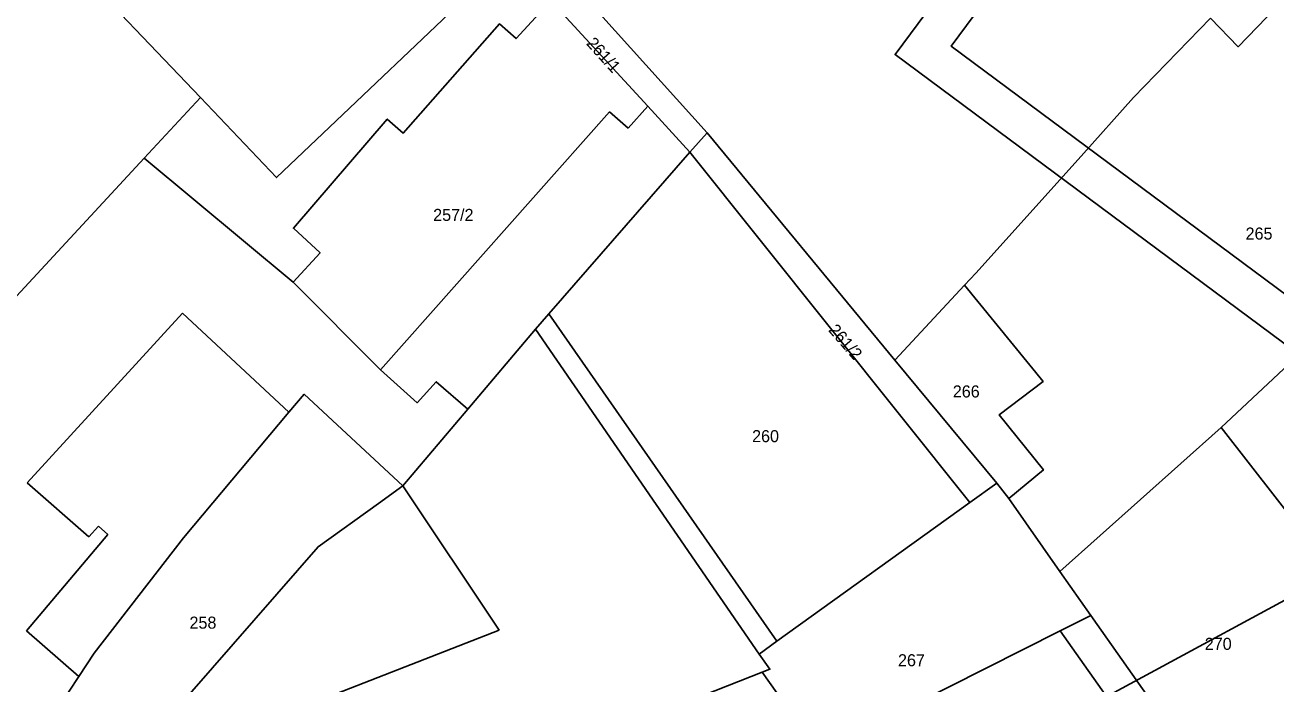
# Model space of a CAD drawing. Extents: x -601580 to 4, y -1204314 to 4.
# Drawn here: x -600546.7 to -600468.8, y -1203911.6 to -1203870.6 of the extents above; entities that cross this region are included whole.
import ezdxf

# ---------------------------------------------------------------- set-up
doc = ezdxf.new("R2010")
doc.units = 0
for name, color, linetype in [('00-KN-HRANICE PARCEL', 7, 'Continuous'), ('00-KN-PARC. CISLA', 7, 'Continuous'), ('00-KN-VNITRNI KRESBA', 7, 'Continuous'), ('00-RAZÍTKO', 7, 'Continuous'), ('00-SITE KOM. KABEL', 7, 'Continuous')]:
    doc.layers.add(name, color=color, linetype=linetype)

msp = doc.modelspace()

# ---------------------------------------------------------------- linework, layer by layer
for points in [[(-600427.929, -1203789.586), (-600429.936, -1203788.096), (-600492.548, -1203872.448), (-600373.307, -1203960.957), (-600310.695, -1203876.605), (-600312.703, -1203875.115)], [(-600429.419, -1203791.594), (-600489.051, -1203871.931), (-600373.825, -1203957.46), (-600314.193, -1203877.122)]]:
    msp.add_lwpolyline(points)
at = {"layer": '00-KN-HRANICE PARCEL'}
for p, q in [((-600514.5, -1203865.93), (-600504.25, -1203877.32)), ((-600539.27, -1203878.9), (-600535.77, -1203875.13)), ((-600505.31, -1203878.53), (-600504.25, -1203877.32)), ((-600504.25, -1203877.32), (-600492.56, -1203891.45)), ((-600514.09, -1203888.58), (-600505.31, -1203878.53)), ((-600505.31, -1203878.53), (-600487.89, -1203900.32)), ((-600472.25, -1203895.64), (-600458.13, -1203882.42)), ((-600492.56, -1203891.45), (-600488.22, -1203886.79)), ((-600499.9, -1203908.94), (-600514.09, -1203888.58)), ((-600486.22, -1203899.12), (-600492.56, -1203891.45)), ((-600523.18, -1203899.27), (-600519.13, -1203894.5)), ((-600482.29, -1203904.6), (-600472.25, -1203895.64)), ((-600460.56, -1203910.72), (-600472.25, -1203895.64)), ((-600524.7, -1203900.37), (-600523.18, -1203899.27)), ((-600487.89, -1203900.32), (-600486.22, -1203899.12)), ((-600486.22, -1203899.12), (-600485.47, -1203900.07)), ((-600485.47, -1203900.07), (-600482.29, -1203904.6)), ((-600487.89, -1203900.32), (-600499.9, -1203908.94)), ((-600542.39, -1203909.69), (-600536.82, -1203902.51)), ((-600480.37, -1203907.34), (-600482.29, -1203904.6)), ((-600473.31, -1203917.32), (-600480.37, -1203907.34)), ((-600501.01, -1203909.74), (-600499.9, -1203908.94))]:
    msp.add_line(p, q, dxfattribs=at)
for points in [[(-600472.91, -1203870.18), (-600471.19, -1203871.97), (-600463.51, -1203863.99), (-600458.88, -1203868.01), (-600450.74, -1203875.27)], [(-600535.77, -1203875.13), (-600544.33, -1203866.15), (-600545.61, -1203864.81)], [(-600535.77, -1203875.13), (-600531.03, -1203880.1), (-600516.59, -1203866.35)], [(-600505.31, -1203878.53), (-600507.94, -1203875.67), (-600513.97, -1203869.1), (-600515.81, -1203867.17)], [(-600488.22, -1203886.79), (-600487.52, -1203886.04), (-600480.96, -1203878.77), (-600477.7, -1203875.12), (-600472.91, -1203870.18)], [(-600564.32, -1203907.39), (-600553.04, -1203893.67), (-600552.36, -1203893.02), (-600539.27, -1203878.9)], [(-600519.13, -1203894.5), (-600521.1, -1203892.8), (-600522.29, -1203894.11), (-600524.56, -1203892.07), (-600530.01, -1203886.61), (-600539.27, -1203878.9)], [(-600488.22, -1203886.79), (-600483.34, -1203892.78), (-600486.06, -1203894.86), (-600483.32, -1203898.29), (-600485.47, -1203900.07)], [(-600519.13, -1203894.5), (-600514.92, -1203889.53), (-600514.09, -1203888.58)], [(-600536.82, -1203902.51), (-600530.27, -1203894.69), (-600529.31, -1203893.58), (-600523.18, -1203899.27)], [(-600539.94, -1203916.3), (-600536.31, -1203912.06), (-600528.45, -1203903.07), (-600524.7, -1203900.37)], [(-600495.48, -1203914.95), (-600489.22, -1203911.8), (-600482.27, -1203908.3), (-600480.37, -1203907.34)], [(-600546.01, -1203915.96), (-600546.34, -1203915.69), (-600543.35, -1203911.14), (-600542.39, -1203909.69)], [(-600498.19, -1203914.57), (-600500.81, -1203910.86), (-600500.34, -1203910.68), (-600501.01, -1203909.74)]]:
    msp.add_lwpolyline(points, dxfattribs=at)
at = {"layer": '00-KN-VNITRNI KRESBA'}
for p, q in [((-600524.56, -1203892.07), (-600510.32, -1203876.01)), ((-600510.32, -1203876.01), (-600509.16, -1203877.02)), ((-600507.94, -1203875.67), (-600509.16, -1203877.02)), ((-600536.89, -1203888.54), (-600546.55, -1203899.09)), ((-600530.27, -1203894.69), (-600536.89, -1203888.54)), ((-600501.01, -1203909.74), (-600514.92, -1203889.53)), ((-600546.55, -1203899.09), (-600542.71, -1203902.45)), ((-600523.18, -1203899.27), (-600517.18, -1203908.25)), ((-600541.53, -1203902.3), (-600546.6, -1203908.29)), ((-600542.71, -1203902.45), (-600542.12, -1203901.78)), ((-600542.12, -1203901.78), (-600541.53, -1203902.3)), ((-600546.6, -1203908.29), (-600543.35, -1203911.14)), ((-600517.18, -1203908.25), (-600528.14, -1203912.53)), ((-600474.97, -1203918.62), (-600482.27, -1203908.3)), ((-600500.81, -1203910.86), (-600504.44, -1203912.29))]:
    msp.add_line(p, q, dxfattribs=at)
msp.add_lwpolyline([(-600513.97, -1203869.1), (-600516.13, -1203871.46), (-600517.17, -1203870.55), (-600523.15, -1203877.34), (-600524.15, -1203876.47), (-600529.99, -1203883.26), (-600528.33, -1203884.78), (-600530.01, -1203886.61)], dxfattribs=at)
at = {"layer": '00-RAZÍTKO'}
for points in [[(-600492.548, -1203872.448), (-600304.712, -1203619.391), (-600185.471, -1203707.9), (-600373.307, -1203960.957)], [(-600489.051, -1203871.931), (-600304.195, -1203622.889), (-600188.969, -1203708.417), (-600373.825, -1203957.46)]]:
    msp.add_lwpolyline(points, close=True, dxfattribs=at)
at = {"layer": '00-SITE KOM. KABEL'}
msp.add_lwpolyline([(-600443.565, -1203893.013), (-600481.453, -1203913.491), (-600500.37, -1203924.55)], dxfattribs=at)

# ---------------------------------------------------------------- texts
at = {"layer": '00-KN-PARC. CISLA'}
for s, rotation, p in [('261/1', 312, (-600511.804, -1203871.787)), ('261/2', 311, (-600496.737, -1203889.613))]:
    msp.add_text(s, height=0.75, rotation=rotation, dxfattribs=at).set_placement(p)
for s, p in [('257/2', (-600521.29, -1203882.8)), ('265', (-600470.734, -1203883.96)), ('266', (-600488.954, -1203893.78)), ('260', (-600501.444, -1203896.56)), ('258', (-600536.454, -1203908.16)), ('270', (-600473.274, -1203909.48)), ('267', (-600492.364, -1203910.5))]:
    msp.add_text(s, height=0.75, dxfattribs=at).set_placement(p)

doc.saveas('drawing.dxf')
